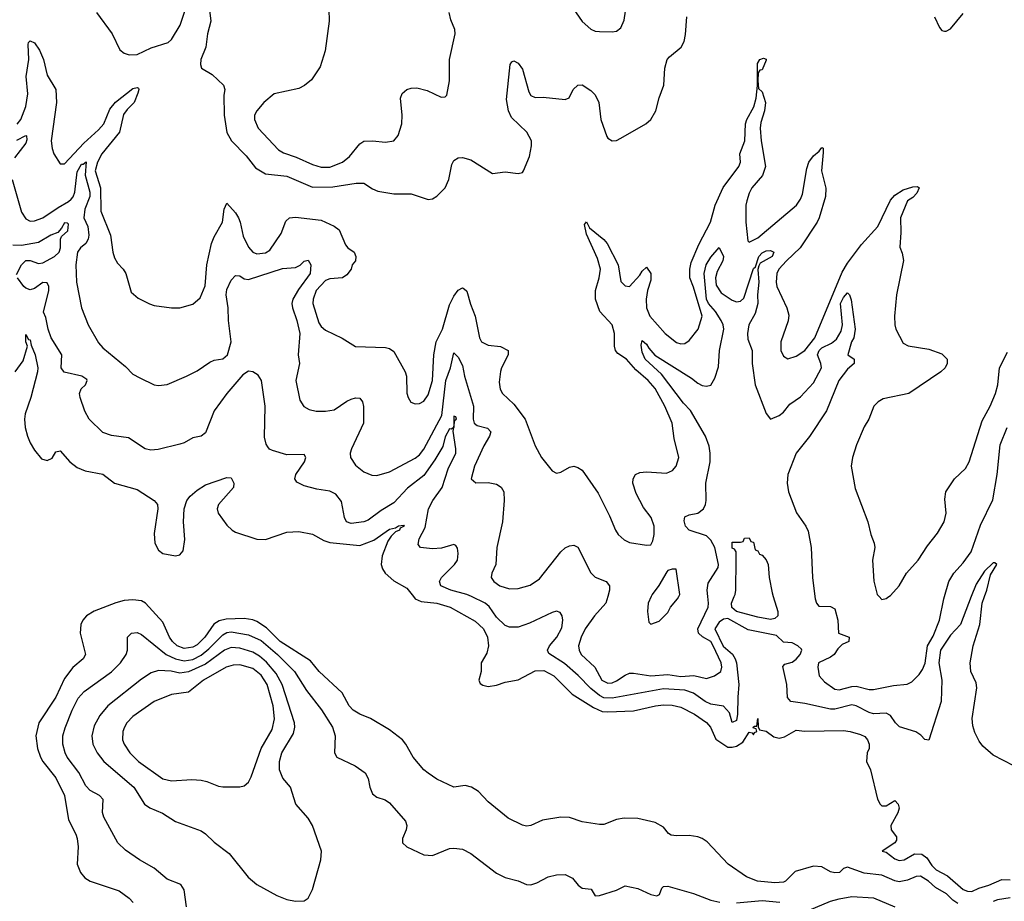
# Model space of a CAD drawing. Header units: inches. Extents: x 1173000 to 1307049, y 522583 to 678455.
# Tile 301 of 617: x 1274101 to 1278702, y 548576 to 552696. Entities that reach past the tile are written whole.
import ezdxf

# ---------------------------------------------------------------- set-up
doc = ezdxf.new("R2010")
doc.units = ezdxf.units.IN
doc.header["$MEASUREMENT"] = 0
doc.layers.add('B2574', color=7, linetype='Continuous')
doc.layers.add('B2575', color=7, linetype='Continuous')

msp = doc.modelspace()

# ---------------------------------------------------------------- linework, layer by layer
at = {"layer": 'B2574', "color": 5}
for points, elevation in [([(1275941, 550000), (1275949.3, 549989.3), (1275977.3, 549977.3), (1276050.4, 549969.6), (1276113.2, 549950), (1276230, 549885.9), (1276268, 549850), (1276287.2, 549810), (1276291.9, 549770), (1276283.9, 549736.1), (1276257.8, 549690), (1276256.9, 549650), (1276246.9, 549610), (1276253.7, 549593.7), (1276265.6, 549585.6), (1276290, 549580.6), (1276330, 549586.2), (1276370, 549600.1), (1276430, 549611.1), (1276510, 549653.9), (1276550, 549654.7), (1276596.8, 549630), (1276683.5, 549543.5), (1276781.8, 549481.8), (1276823.7, 549463.7), (1276850, 549461), (1276970, 549465.8), (1277072.7, 549490), (1277110, 549494), (1277150, 549492.5), (1277190, 549482.7), (1277254.9, 549450), (1277310, 549411.8), (1277329, 549390), (1277353.4, 549333.4), (1277410, 549296.9), (1277430, 549295.8), (1277450, 549300.9), (1277480.5, 549319.5), (1277510, 549366), (1277523.6, 549363.6), (1277530, 549354), (1277535.3, 549364.7), (1277546, 549370), (1277542, 549382), (1277530, 549386), (1277529.2, 549389.2), (1277534, 549394), (1277546, 549394), (1277550, 549430.8), (1277551.3, 549391.3), (1277558, 549378), (1277590, 549371), (1277625.5, 549345.5), (1277650, 549339.1), (1277675.6, 549344.4), (1277730, 549376.3), (1277770.5, 549370.5), (1277950, 549373.7), (1277982, 549370), (1278030, 549356.3), (1278050, 549346), (1278062.8, 549330), (1278070.6, 549310), (1278070.5, 549289.5), (1278061, 549270), (1278058, 549230), (1278076, 549190), (1278110, 549054), (1278122, 549030), (1278130, 549022), (1278150, 549022.8), (1278190, 549047.7), (1278205.5, 549030), (1278210, 549012), (1278204, 548990), (1278172.4, 548930), (1278173.4, 548910), (1278197.6, 548877.6), (1278197.6, 548862.4), (1278190.4, 548849.6), (1278131.3, 548810), (1278150, 548805.7), (1278190, 548774), (1278210, 548766.9), (1278234, 548770), (1278282, 548798), (1278316.2, 548796.2), (1278339.4, 548779.4), (1278363.2, 548743.2), (1278383.1, 548723.1), (1278435.9, 548695.9), (1278510, 548631.4), (1278530, 548623.9), (1278550, 548621.5), (1278582.2, 548637.8), (1278630, 548651.3), (1278690, 548677.3), (1278730, 548676.2)], 720), ([(1278547.1, 550000), (1278496.5, 549870), (1278450, 549819.2), (1278403.6, 549750), (1278395.9, 549690), (1278409.6, 549610), (1278406.5, 549510), (1278350, 549329.1), (1278330, 549331.6), (1278312.6, 549352.6), (1278288.2, 549368.2), (1278212.2, 549392.2), (1278193.3, 549410), (1278170, 549445), (1278150, 549456.1), (1278090, 549452.3), (1278070, 549458), (1278010, 549490.1), (1277990, 549494.4), (1277910, 549474.6), (1277890, 549474.7), (1277770, 549500.7), (1277704.2, 549510), (1277689.1, 549529.1), (1277685.2, 549590), (1277667.2, 549672.8), (1277675.8, 549684.2), (1277710, 549693.6), (1277730, 549707.3), (1277748.8, 549730), (1277756.6, 549750), (1277754.2, 549754.2), (1277737.6, 549770), (1277710, 549784.6), (1277670, 549786.7), (1277637.9, 549817.9), (1277504.8, 549844.8), (1277410, 549898), (1277390, 549894.8), (1277370, 549881), (1277349.5, 549850), (1277388.6, 549768.6), (1277431.2, 549731.2), (1277444.9, 549710), (1277450.2, 549690), (1277462.3, 549590), (1277456.3, 549530), (1277455.6, 549450), (1277450, 549421.8), (1277430, 549412.4), (1277417.4, 549457.4), (1277390, 549488.8), (1277330, 549497.2), (1277304.5, 549510), (1277249.5, 549549.5), (1277210, 549562.7), (1277110, 549568.7), (1276870, 549526), (1276830, 549527.5), (1276810, 549538), (1276770, 549570), (1276711.5, 549631.5), (1276647.2, 549687.2), (1276574.4, 549734.4), (1276567.9, 549750), (1276577, 549770), (1276611.8, 549810), (1276634.3, 549854.3), (1276639.3, 549890), (1276635.5, 549910), (1276626, 549926), (1276610, 549932.2), (1276590, 549925.7), (1276484.2, 549875.8), (1276430, 549857.2), (1276390, 549856.6), (1276370, 549864.8), (1276330, 549904.1), (1276294.6, 549954.6), (1276276.3, 549970), (1276212.5, 550000)], 740), ([(1276848.8, 550000), (1276840.2, 549970), (1276787, 549910), (1276743.7, 549850), (1276725, 549810), (1276713, 549770), (1276715, 549750), (1276725.5, 549730), (1276789, 549670), (1276821.9, 549610), (1276850, 549596.1), (1276870, 549597.6), (1276890, 549605.9), (1276930, 549633.3), (1276950, 549641.6), (1276970, 549642.6), (1277050.5, 549630.5), (1277130, 549635.5), (1277190, 549627), (1277250.9, 549630.9), (1277310, 549617.7), (1277347.6, 549630), (1277377.4, 549650), (1277381.4, 549670), (1277378.4, 549690), (1277341.7, 549770), (1277330, 549790.9), (1277292.5, 549812.5), (1277273.2, 549830), (1277269.9, 549850), (1277317.9, 549950), (1277319.9, 549970), (1277316.4, 550000)], 760), ([(1277051.7, 550000), (1277038, 549970), (1277034.8, 549930), (1277041, 549881), (1277050, 549872), (1277090, 549886), (1277130, 549926), (1277142, 549950), (1277175.6, 549990), (1277180.6, 550000)], 780), ([(1277622.3, 550000), (1277643.1, 549930), (1277643.7, 549910), (1277630, 549897.4), (1277610, 549893.7), (1277550, 549903.7), (1277450, 549930.8), (1277428.8, 549948.8), (1277426.5, 549970), (1277439.4, 550000)], 740), ([(1277816.7, 550000), (1277818, 549990), (1277824.4, 549970), (1277836.1, 549956.1), (1277890, 549954.1), (1277910, 549943.2), (1277923.9, 549890), (1277928, 549830), (1277976.3, 549810), (1277975, 549790), (1277943.8, 549776.2), (1277923.8, 549756.3), (1277907.7, 549730), (1277890, 549716.7), (1277833.8, 549690), (1277830.2, 549669.8), (1277836.9, 549630), (1277861.3, 549601.3), (1277910, 549567.9), (1277930, 549564.7), (1277990, 549580.3), (1278010, 549580.8), (1278070, 549565.3), (1278090, 549565.3), (1278184.7, 549584.7), (1278248.6, 549591.4), (1278270, 549602.4), (1278303.7, 549636.3), (1278320.2, 549659.8), (1278331.5, 549688.5), (1278343.8, 549770), (1278370, 549815.8), (1278399.9, 549890), (1278418.7, 549990), (1278421.8, 550000)], 760), ([(1278117.3, 550000), (1278130, 549986.8), (1278150, 549991), (1278162, 550000)], 780), ([(1278746.8, 549210), (1278650, 549259.7), (1278601.4, 549301.4), (1278584.2, 549324.2), (1278564.8, 549364.8), (1278555.6, 549395.6), (1278552, 549430), (1278573.3, 549573.3), (1278570, 549596.4), (1278545.5, 549650), (1278542.8, 549690), (1278555.8, 549770), (1278588.1, 549870), (1278598, 549970), (1278609.1, 550000)], 740), ([(1278485.2, 548565.2), (1278461.6, 548581.6), (1278431.7, 548611.7), (1278381.1, 548641.1), (1278348, 548670), (1278310, 548693.6), (1278290, 548692.5), (1278250, 548675.2), (1278210, 548667.3), (1278190, 548671.3), (1278130, 548698.7), (1278046.9, 548706.9), (1277970, 548736.2), (1277951.3, 548730), (1277932, 548710), (1277910, 548709.3), (1277890, 548714), (1277850, 548737.2), (1277810, 548740.9), (1277725.3, 548714.7), (1277679.1, 548670), (1277670, 548666), (1277630, 548662.7), (1277549, 548670), (1277497.2, 548690), (1277412.3, 548750), (1277313.8, 548853.8), (1277290, 548869.7), (1277270, 548878), (1277230, 548884.4), (1277170, 548882.4), (1277145.8, 548885.8), (1277132.3, 548892.3), (1277110, 548922), (1277070, 548944), (1276990, 548963.7), (1276925.4, 548965.4), (1276890, 548958), (1276830, 548935.2), (1276810, 548934.5), (1276730, 548947.4), (1276670, 548967.9), (1276630, 548968.9), (1276544.6, 548955.4), (1276490, 548929.7), (1276470, 548927.4), (1276450, 548931.2), (1276384.4, 548964.4), (1276290, 549040.5), (1276245.6, 549090), (1276211.8, 549110), (1276183.2, 549116.8), (1276130, 549109.4), (1276050, 549146.2), (1276010, 549174.4), (1275989.9, 549189.9), (1275939.8, 549250), (1275906, 549310), (1275889.8, 549330), (1275830, 549377.5), (1275741, 549430), (1275690, 549451.1), (1275659, 549470), (1275640.5, 549490), (1275607.5, 549550), (1275499.9, 549650), (1275460.2, 549700.2), (1275319, 549790), (1275254.3, 549854.3), (1275210, 549884.2), (1275190, 549892.1), (1275150, 549897.4), (1275066, 549894), (1275032.9, 549887.1), (1275009.2, 549870.8), (1274966.5, 549810), (1274930, 549775.3), (1274910, 549764), (1274870, 549758.1), (1274837.5, 549770), (1274814.8, 549790), (1274801.4, 549810), (1274770, 549880.5), (1274690, 549969.2), (1274670, 549979.6), (1274630, 549984.9), (1274590, 549981.7), (1274550, 549970.5), (1274450, 549932.8), (1274413.7, 549910), (1274396.1, 549890), (1274386.4, 549870), (1274383.5, 549830), (1274409.1, 549730), (1274398, 549710), (1274350, 549668.9), (1274310, 549616.8), (1274271, 549530), (1274190.1, 549410), (1274176.4, 549350), (1274184.7, 549290), (1274198.6, 549250), (1274210, 549229.3), (1274270, 549153.4), (1274310.7, 549070), (1274330, 548956.3), (1274364.2, 548890), (1274370.2, 548870), (1274374.2, 548830), (1274370.2, 548750), (1274385.8, 548710), (1274405.5, 548685.5), (1274430, 548670.2), (1274565.5, 548625.5), (1274612.4, 548590), (1274631.4, 548570)], 720), ([(1274881.1, 548550), (1274870.2, 548630.2), (1274854.6, 548654.6), (1274790, 548679), (1274730, 548731.7), (1274660.5, 548770), (1274595.3, 548815.3), (1274559.5, 548850), (1274494.5, 548970), (1274488.3, 548991.7), (1274492, 549052), (1274474, 549070), (1274430, 549094.2), (1274410, 549116.1), (1274377.9, 549177.9), (1274323.4, 549250), (1274313.2, 549270), (1274302.5, 549310), (1274303.7, 549350), (1274313.4, 549386.6), (1274346.3, 549470), (1274375.3, 549524.7), (1274402.9, 549557.1), (1274530, 549648.4), (1274572.6, 549690), (1274598.9, 549730), (1274604.5, 549750), (1274605.7, 549810), (1274624, 549830), (1274650, 549832), (1274670, 549823.5), (1274785.4, 549730), (1274829.7, 549709.7), (1274870, 549699.6), (1274910, 549706.9), (1274950, 549726.9), (1274984.7, 549755.3), (1275050, 549821.8), (1275070, 549832.1), (1275090, 549835.1), (1275170, 549821.1), (1275230, 549794.8), (1275306.3, 549730), (1275385.6, 549650), (1275441.3, 549561.3), (1275511.5, 549471.5), (1275562.8, 549390), (1275575.8, 549350), (1275572.8, 549270), (1275583.6, 549250), (1275669.5, 549210), (1275715.9, 549175.9), (1275729.7, 549150), (1275736.8, 549110), (1275750, 549078.4), (1275770, 549063), (1275809.7, 549049.7), (1275830, 549036.2), (1275903.6, 548950), (1275909.6, 548929.6), (1275906.6, 548910), (1275889.7, 548870), (1275889.7, 548849.7), (1275910.9, 548830.9), (1275990, 548792.8), (1276030.2, 548789.8), (1276110, 548822.2), (1276130, 548824.7), (1276170, 548820.4), (1276210, 548799.7), (1276330, 548707.4), (1276370, 548687.4), (1276430, 548672.1), (1276470, 548654.6), (1276490, 548653.2), (1276517.9, 548662.1), (1276570, 548689.7), (1276610, 548699.7), (1276650, 548701.7), (1276684.7, 548684.7), (1276711.1, 548651.1), (1276730, 548637.6), (1276772.2, 548632.2), (1276790, 548602), (1276810, 548603.5), (1276890, 548628.7), (1276930, 548648.2), (1276990, 548635.2), (1277050, 548607.9), (1277078.3, 548601.7), (1277091.6, 548608.4), (1277101.8, 548638.2), (1277110, 548646), (1277130, 548647.6), (1277250, 548613.3), (1277330, 548581.7), (1277372.1, 548572.1)], 740), ([(1277450, 548568.4), (1277570, 548580.5), (1277652.8, 548572.8)], 740), ([(1277790, 548534.5), (1277890, 548576.1), (1277930, 548588.1), (1277990, 548598.1), (1278090, 548592.4), (1278190, 548550.4)], 740), ([(1278730, 548592.2), (1278670, 548583.4), (1278650, 548575)], 720)]:
    msp.add_lwpolyline(points, dxfattribs=dict(at, elevation=elevation))
for points, elevation in [([(1275090, 549762.9), (1275058.9, 549750), (1274970, 549685), (1274890, 549648.5), (1274850, 549643), (1274808.7, 549651.3), (1274750, 549654.9), (1274715.9, 549644.1), (1274670, 549615), (1274513.5, 549490), (1274475.8, 549444.2), (1274450, 549396.3), (1274438.4, 549350), (1274442.5, 549310), (1274462.7, 549270), (1274495, 549230), (1274635.2, 549110), (1274685.3, 549030), (1274710, 549012.3), (1274768.5, 548988.5), (1274830, 548948.9), (1274950, 548905.3), (1274970, 548892.2), (1275010, 548851.8), (1275079.5, 548799.5), (1275169.1, 548689.1), (1275210, 548654.4), (1275303.4, 548603.4), (1275350, 548584.9), (1275390, 548577.1), (1275430, 548578.8), (1275450, 548591), (1275470, 548631), (1275508.7, 548770), (1275511, 548810), (1275469.7, 548930), (1275450, 548965.1), (1275392, 549030), (1275367.3, 549110), (1275331.4, 549151.4), (1275315, 549190), (1275315.6, 549230), (1275326.9, 549270), (1275380, 549360), (1275386.5, 549390), (1275385, 549410), (1275328, 549590), (1275300.1, 549640.1), (1275254.4, 549694.4), (1275222.1, 549722.1), (1275190, 549740.5), (1275130, 549758.7)], 760), ([(1275130, 549681.7), (1275099.6, 549680.4), (1275065.4, 549670), (1274959.5, 549610), (1274890, 549553.4), (1274810, 549543), (1274730, 549510.5), (1274630, 549439.5), (1274602.7, 549410), (1274590.8, 549390), (1274583, 549370), (1274582.5, 549330), (1274590.1, 549310), (1274615.9, 549270), (1274656.3, 549230), (1274770, 549149), (1274810, 549138.7), (1274905, 549145), (1274950, 549142.5), (1274976.4, 549136.4), (1275030, 549113.8), (1275050, 549111.8), (1275130, 549111.2), (1275150, 549116.1), (1275170, 549133.1), (1275182.5, 549157.5), (1275229.5, 549290), (1275280.7, 549379.3), (1275291.3, 549428.7), (1275286.3, 549490), (1275257.2, 549590), (1275230, 549632.7), (1275190, 549664.7)], 780)]:
    msp.add_lwpolyline(points, close=True, dxfattribs=dict(at, elevation=elevation))
at = {"layer": 'B2575', "color": 5}
for points, elevation in [([(1276670, 552773.4), (1276730, 552688.2), (1276770, 552652.4), (1276790, 552643.1), (1276810, 552640.4), (1276870, 552639.3), (1276890, 552643), (1276910, 552658.8), (1276925.3, 552694.7), (1276939.7, 552790)], 840), ([(1274460.2, 552730), (1274533.8, 552630), (1274570, 552554.9), (1274590, 552539.6), (1274612.2, 552532.2), (1274650, 552533.8), (1274716, 552564), (1274795, 552590), (1274810, 552604.4), (1274851.4, 552670), (1274878.3, 552750)], 820), ([(1274986.6, 552753.4), (1274994.4, 552690), (1274978.3, 552630), (1274971.4, 552568.6), (1274948.1, 552510), (1274946.6, 552486.6), (1274950.8, 552470), (1275000.3, 552440.3), (1275053.4, 552390), (1275059.5, 552370), (1275055.8, 552344.2), (1275056.3, 552250), (1275070, 552168.9), (1275091.6, 552130), (1275159.7, 552059.7), (1275203.9, 552003.9), (1275250, 551975.7), (1275350, 551965.4), (1275470, 551914.2), (1275565.1, 551914.9), (1275673, 551933), (1275710, 551932.9), (1275750, 551906), (1275775.3, 551895.3), (1275850, 551882.2), (1275930, 551881.8), (1276010, 551855.8), (1276030, 551859.5), (1276050, 551872), (1276089.6, 551910), (1276106.6, 551950), (1276120.3, 552019.7), (1276130, 552038), (1276149.8, 552050.2), (1276170, 552051.5), (1276210, 552040.8), (1276310, 551978), (1276370, 551984.9), (1276430, 551977.3), (1276450, 551982.8), (1276456, 551990), (1276483, 552057), (1276493.5, 552106.5), (1276493, 552130), (1276471.2, 552170), (1276399, 552239), (1276384.7, 552270), (1276376, 552324), (1276393, 552487), (1276400.4, 552499.6), (1276410, 552504.4), (1276430, 552493.1), (1276450, 552464.4), (1276479.8, 552359.8), (1276490, 552341.3), (1276510, 552332.2), (1276546.6, 552333.4), (1276650, 552322.6), (1276668.3, 552331.7), (1276688.2, 552370), (1276710, 552390.3), (1276730, 552391.6), (1276770, 552366), (1276790, 552345.3), (1276807.2, 552310), (1276816.5, 552230), (1276844.9, 552150), (1276850, 552142), (1276870, 552130.4), (1276890, 552132.4), (1276910, 552142.4), (1277027, 552210), (1277050.7, 552229.3), (1277074, 552270), (1277088.9, 552331.1), (1277110.8, 552390), (1277116.4, 552470), (1277126.6, 552510), (1277136.9, 552523.1), (1277192.7, 552567.3), (1277205.4, 552594.6), (1277212.6, 552627.4), (1277219.1, 552710)], 820), ([(1275545.5, 552745.5), (1275547.1, 552690), (1275528.4, 552550), (1275504.6, 552475.4), (1275464.7, 552415.3), (1275431.7, 552388.3), (1275405.2, 552374.8), (1275290, 552349.7), (1275242.6, 552310), (1275208.8, 552270), (1275198, 552250), (1275198.3, 552230), (1275215.8, 552190), (1275310, 552088.6), (1275334.3, 552074.3), (1275393.7, 552053.7), (1275470, 552018.9), (1275510, 552007.1), (1275550, 552007.1), (1275609.9, 552030.1), (1275643.1, 552056.9), (1275690, 552116), (1275710, 552127.8), (1275750, 552130.3), (1275810, 552124.2), (1275850, 552130.6), (1275870, 552154.8), (1275886.3, 552210), (1275888.3, 552250), (1275880.5, 552330), (1275888.7, 552351.3), (1275909.8, 552370.2), (1275930, 552376.5), (1275957.2, 552377.2), (1276005.1, 552365.1), (1276070, 552334), (1276090, 552336), (1276096.6, 552343.4), (1276109.5, 552410), (1276109.6, 552510), (1276135.6, 552630), (1276135.1, 552650), (1276115.5, 552695.5), (1276108.3, 552730)], 840), ([(1278375.8, 552710), (1278399.3, 552659.3), (1278410, 552646), (1278422.5, 552642.5), (1278430, 552642), (1278450, 552653.4), (1278510, 552724.4)], 820), ([(1274090, 552207.8), (1274106.5, 552230), (1274129.9, 552290), (1274140.1, 552350), (1274131.8, 552430), (1274144, 552510), (1274140.3, 552579.7), (1274142.2, 552590), (1274150, 552597.1), (1274170, 552588.7), (1274194.2, 552554.2), (1274212, 552510), (1274230, 552436.4), (1274270.2, 552370), (1274272.7, 552310), (1274248.9, 552130), (1274253.5, 552093.5), (1274261.5, 552070), (1274290, 552022.4), (1274310, 552022.3), (1274401, 552119), (1274470, 552180.8), (1274494.3, 552210), (1274522.1, 552277.9), (1274549.4, 552310.6), (1274630, 552374.4), (1274650, 552379.3), (1274655.8, 552375.8), (1274658.4, 552370), (1274653.6, 552353.6), (1274636.6, 552310), (1274603.3, 552276.7), (1274586.9, 552253.1), (1274567.9, 552170), (1274485.9, 552070), (1274464.5, 552030), (1274453.6, 551990), (1274478.9, 551910), (1274480.8, 551800.8), (1274526, 551690), (1274536.2, 551610), (1274543.8, 551583.8), (1274558.2, 551558.2), (1274585.3, 551530), (1274597.4, 551510), (1274622.4, 551422.4), (1274655.2, 551395.2), (1274708.1, 551368.1), (1274730, 551361.1), (1274810, 551350.3), (1274850, 551350.3), (1274910, 551367), (1274944, 551396), (1274967.9, 551452.1), (1274976.1, 551550), (1274998, 551650), (1275010, 551681.1), (1275048.9, 551750), (1275056.2, 551810), (1275070, 551839.3), (1275110, 551793.4), (1275123.7, 551770), (1275131.9, 551750), (1275144.9, 551684.9), (1275170, 551632.6), (1275190, 551609.5), (1275210, 551601.9), (1275250, 551606.6), (1275270, 551619), (1275323.4, 551696.6), (1275345.6, 551754.4), (1275362.6, 551770), (1275390, 551773.7), (1275510, 551759.5), (1275571, 551731), (1275594.4, 551714.4), (1275623.9, 551643.9), (1275635, 551630), (1275663.5, 551610), (1275671.7, 551590), (1275670.6, 551569.4), (1275655.5, 551550), (1275650, 551529.6), (1275630, 551503.1), (1275610, 551489.1), (1275550, 551485.2), (1275530, 551477.6), (1275486.5, 551430), (1275472.2, 551390), (1275471.6, 551370), (1275499, 551279), (1275510, 551262), (1275530, 551244.7), (1275607.4, 551207.4), (1275670, 551168.9), (1275810, 551164.2), (1275830, 551160.2), (1275850, 551146.3), (1275903.2, 551050), (1275909, 551030), (1275910.4, 550950.4), (1275916.3, 550930), (1275928.9, 550908.9), (1275950, 550900.5), (1275970, 550902.4), (1275990, 550913), (1276010, 550943.8), (1276030, 551010.8), (1276035.8, 551130), (1276047, 551190), (1276076.2, 551250), (1276110, 551363.8), (1276130, 551404.4), (1276150, 551431.8), (1276170, 551442.6), (1276178, 551438), (1276190, 551428), (1276207, 551367), (1276230.2, 551310), (1276249.3, 551210), (1276259.6, 551190), (1276290, 551175.4), (1276348.2, 551168.2), (1276383, 551150), (1276383.7, 551130), (1276352.8, 551070), (1276348.3, 551051.7), (1276342.2, 551002.2), (1276346.3, 550970), (1276357, 550950), (1276410, 550899.6), (1276463.6, 550830), (1276510, 550704), (1276539.5, 550650), (1276590, 550587.7), (1276610, 550577.1), (1276630, 550582.4), (1276670, 550604.9), (1276690, 550609), (1276710, 550604), (1276730, 550590.3), (1276804, 550484), (1276858, 550378), (1276885.3, 550310), (1276898.4, 550290), (1276925.9, 550265.9), (1276950, 550253.7), (1277030, 550240.5), (1277050, 550242.8), (1277059.3, 550260.7), (1277066, 550290), (1277066.6, 550330), (1277052.1, 550370), (1277016.7, 550416.7), (1276981.8, 550481.8), (1276966.6, 550530), (1276967.9, 550550), (1276979.1, 550570), (1276999.3, 550580.7), (1277030, 550583.8), (1277123.3, 550576.7), (1277151.2, 550588.8), (1277169.4, 550610), (1277180.7, 550650), (1277159.2, 550739.2), (1277150.8, 550810), (1277115.4, 550890), (1277070, 550972.2), (1277037.5, 551010), (1276980.6, 551060.6), (1276937.2, 551110), (1276896.8, 551136.8), (1276885.6, 551150), (1276881.1, 551170), (1276880.2, 551230), (1276869.8, 551270), (1276812.7, 551332.7), (1276792.2, 551390), (1276792.1, 551430), (1276809.5, 551490), (1276814.6, 551530), (1276800.6, 551580.6), (1276750, 551694), (1276741.1, 551738.9), (1276750, 551751.3), (1276763.7, 551723.7), (1276830, 551669), (1276845.6, 551650), (1276898, 551550), (1276910, 551472.9), (1276930, 551452.5), (1276950.4, 551449.6), (1276998.4, 551501.6), (1277010, 551521.6), (1277030, 551539.1), (1277051.1, 551510), (1277050, 551479), (1277035.1, 551430), (1277028.8, 551390), (1277030.2, 551350), (1277045.4, 551310), (1277116.9, 551230), (1277170, 551187.5), (1277190, 551180.7), (1277210, 551183.5), (1277230, 551196.2), (1277272, 551250), (1277289.9, 551310), (1277250, 551446.4), (1277233.1, 551490), (1277232.1, 551530), (1277238.1, 551561.9), (1277274.5, 551645.5), (1277329.9, 551750), (1277350.3, 551829.7), (1277388.2, 551911.8), (1277460.9, 552010), (1277469.3, 552030), (1277466.7, 552070), (1277489.4, 552130), (1277492.2, 552210), (1277498.6, 552230), (1277531.5, 552288.5), (1277541.8, 552330), (1277548.9, 552388.9), (1277549.1, 552490.9), (1277560.3, 552510), (1277576.9, 552516.9), (1277590, 552512.4), (1277590, 552507.3), (1277570, 552462.2), (1277560.2, 552459.8), (1277551.8, 552448.2), (1277550.1, 552410), (1277553.9, 552373.9), (1277570, 552359.6), (1277585.6, 552310), (1277581.1, 552270), (1277564, 552216), (1277561.8, 552190), (1277565.3, 552130), (1277585.6, 552010), (1277572.1, 551967.9), (1277522.6, 551910), (1277510, 551886), (1277499.1, 551850), (1277494.9, 551830), (1277493.7, 551750), (1277503.1, 551663.1), (1277510, 551657), (1277550, 551676.6), (1277731.4, 551830), (1277750, 551856.9), (1277758.8, 551881.2), (1277779.1, 552000.9), (1277789.3, 552030), (1277810, 552059.8), (1277837.5, 552082.5), (1277850, 552099.5), (1277855.1, 552095.1), (1277856, 552076), (1277847.8, 551990), (1277868.4, 551908.4), (1277866.9, 551870), (1277837.3, 551770), (1277827, 551750), (1277748.5, 551630), (1277684.6, 551570), (1277648.9, 551530), (1277639.4, 551510), (1277636, 551470), (1277639.8, 551450), (1277686.5, 551350), (1277694.6, 551314.6), (1277691.6, 551288.4), (1277657.3, 551190), (1277657.4, 551150), (1277670, 551123), (1277690, 551112), (1277730, 551124.2), (1277770, 551150.2), (1277816.1, 551210), (1277943.6, 551516.4), (1277970, 551559), (1278035, 551645), (1278110.7, 551729.3), (1278170, 551853.3), (1278190, 551876.5), (1278230, 551900.4), (1278275.1, 551915.1), (1278296.6, 551916.6), (1278304.6, 551910), (1278294, 551886), (1278274.1, 551865.9), (1278249.6, 551850), (1278217.4, 551770), (1278218.6, 551701.4), (1278213.4, 551633.4), (1278224.7, 551604.7), (1278230.4, 551570.4), (1278198.6, 551410), (1278188.7, 551310), (1278190.4, 551270.4), (1278195.5, 551250), (1278230, 551184.9), (1278252.2, 551172.2), (1278350, 551156.5), (1278410, 551134), (1278435.5, 551110), (1278434.9, 551090), (1278425.5, 551070), (1278405.5, 551050), (1278255.5, 550950), (1278135.8, 550924.2), (1278113, 550910), (1278093, 550890), (1278068.4, 550830), (1278047, 550793), (1278011.8, 550710), (1277993.4, 550650), (1277986.3, 550610), (1278004.8, 550504.8), (1278064.6, 550350), (1278078, 550290), (1278094.4, 550250), (1278096.4, 550230), (1278086, 550170), (1278092.8, 550072.8), (1278107.7, 550010), (1278117.3, 550000)], 780), ([(1274087.5, 552132.5), (1274130, 552155.5), (1274133.3, 552153.3), (1274135.4, 552135.4), (1274130, 552119.4), (1274076.8, 552050)], 760), ([(1274066.9, 551950), (1274110, 551797.3), (1274130, 551764.9), (1274150, 551754), (1274170, 551756), (1274210, 551770.2), (1274280.8, 551819.2), (1274330, 551846.6), (1274341.8, 551858.2), (1274351.2, 551868.8), (1274358.7, 551890), (1274370, 551984.7), (1274390, 552020.4), (1274398.7, 552021.3), (1274412, 552032), (1274407.1, 551970), (1274429.3, 551890), (1274429.2, 551870), (1274406.3, 551810), (1274401.1, 551770), (1274420.4, 551730), (1274424.5, 551690), (1274421.7, 551670), (1274410.6, 551650), (1274385.3, 551630), (1274371.4, 551610), (1274363.8, 551550), (1274366.7, 551470), (1274390.2, 551350.2), (1274422, 551270), (1274470, 551186.4), (1274490, 551162.4), (1274596.1, 551076.1), (1274630, 551039.1), (1274662, 551022), (1274730, 550990.4), (1274750, 550987.2), (1274790, 550991.7), (1274880.9, 551030), (1274930, 551055.6), (1274990, 551095.8), (1275010, 551104.7), (1275050, 551111.3), (1275071.9, 551130), (1275088.8, 551190), (1275076.5, 551290), (1275076.2, 551350), (1275066.8, 551410), (1275070, 551435.3), (1275090, 551478.3), (1275110, 551501.3), (1275130, 551499.5), (1275150, 551485.7), (1275170, 551482.8), (1275330, 551533.1), (1275390, 551537.4), (1275411.7, 551548.3), (1275430, 551567.8), (1275450, 551572.3), (1275462, 551550), (1275458.2, 551510), (1275404.5, 551435.5), (1275378.1, 551390), (1275373.3, 551370), (1275375.4, 551350), (1275396.6, 551290), (1275409.6, 551230), (1275402, 551130), (1275409.2, 551090), (1275391.4, 551010), (1275410, 550918.8), (1275429.2, 550889.2), (1275454, 550874), (1275486.9, 550866.9), (1275530, 550866), (1275570, 550872.8), (1275630, 550914), (1275650, 550922.8), (1275670, 550928.8), (1275690, 550928.2), (1275703.7, 550910), (1275708.3, 550888.3), (1275708.4, 550810), (1275652.2, 550690), (1275645.8, 550670), (1275646.5, 550650), (1275670, 550613.7), (1275710, 550582.8), (1275747.5, 550567.5), (1275770, 550566), (1275830, 550583.8), (1275950, 550646.6), (1275970, 550662.3), (1275990, 550688.4), (1276073.1, 550846.9), (1276092.1, 551010), (1276113.8, 551070), (1276130, 551139.5), (1276150, 551119.6), (1276170, 551079.5), (1276179.1, 551030), (1276222.1, 550890), (1276220.1, 550830), (1276224.7, 550810), (1276239, 550799), (1276287.5, 550787.5), (1276302, 550770), (1276296.6, 550750), (1276270, 550704.4), (1276227, 550610), (1276210.5, 550550), (1276232.1, 550532.1), (1276290, 550532.8), (1276330, 550524.9), (1276351.8, 550511.8), (1276363.2, 550490), (1276364.7, 550450), (1276357.1, 550350), (1276331.4, 550230), (1276325.4, 550150), (1276306.7, 550110), (1276303.6, 550090), (1276316.5, 550070), (1276344.9, 550050), (1276390, 550036.2), (1276430, 550037.3), (1276486.7, 550053.3), (1276530, 550083.1), (1276630, 550208.8), (1276650, 550227.4), (1276670, 550237.4), (1276690, 550240.3), (1276710, 550230.4), (1276770.7, 550110.7), (1276790, 550091.3), (1276841.6, 550070), (1276857.3, 550050), (1276857.4, 550030), (1276848.8, 550000)], 760), ([(1274085.9, 551505.9), (1274110.1, 551550), (1274130, 551570.8), (1274150, 551571.4), (1274190, 551557.1), (1274210, 551560.6), (1274263.3, 551590), (1274285.9, 551610), (1274292.5, 551630), (1274291.4, 551670), (1274296.5, 551683.5), (1274325.7, 551710), (1274330, 551741), (1274325.5, 551745.5), (1274310, 551747), (1274297.3, 551722.7), (1274278.9, 551701.1), (1274246.6, 551690), (1274190, 551655.2), (1274110, 551640.5), (1274070, 551643.2)], 740), ([(1277316.4, 550000), (1277312.9, 550030), (1277317.7, 550062.3), (1277364.5, 550135.5), (1277366.5, 550150), (1277349.9, 550229.9), (1277330, 550263.9), (1277310, 550284.3), (1277230, 550310.5), (1277211.7, 550330), (1277206, 550354), (1277210, 550373.2), (1277230, 550382.2), (1277270, 550390.1), (1277296.4, 550410), (1277305.6, 550430), (1277309.4, 550450), (1277307.9, 550530), (1277326.9, 550630), (1277328, 550670), (1277323.2, 550703.2), (1277305.9, 550750), (1277235.1, 550870), (1277203.6, 550903.6), (1277100.4, 551040.4), (1277024.2, 551110), (1277010, 551143), (1277004.6, 551175.4), (1277010, 551197.4), (1277030, 551180.2), (1277040.9, 551160.9), (1277069.2, 551129.2), (1277240.5, 551020.5), (1277270, 550996.9), (1277290, 550987.3), (1277310, 550984.2), (1277331.3, 550988.7), (1277350, 551021), (1277366.4, 551073.6), (1277371.7, 551150), (1277390.7, 551250), (1277388, 551270), (1277378.8, 551290), (1277353, 551333), (1277320.2, 551370), (1277310.3, 551390), (1277299.1, 551510), (1277309.5, 551550), (1277330, 551587.1), (1277370, 551631), (1277389.4, 551589.4), (1277387.2, 551570), (1277360.8, 551519.2), (1277351.8, 551490), (1277355.4, 551455.4), (1277379.1, 551419.1), (1277430, 551385), (1277450, 551378), (1277470, 551380.1), (1277485.1, 551394.9), (1277530, 551533.4), (1277539.4, 551540.6), (1277555, 551590), (1277570, 551606.6), (1277590, 551616.7), (1277610, 551617), (1277625.3, 551610), (1277617.7, 551590), (1277561.6, 551558.4), (1277554.8, 551545.2), (1277551, 551529), (1277555.6, 551470), (1277548.4, 551410), (1277550.1, 551369.9), (1277537.3, 551322.7), (1277508.1, 551270), (1277501.3, 551230), (1277503.8, 551203.8), (1277523.4, 551150), (1277523.1, 551090), (1277538.3, 550990), (1277590, 550855.5), (1277610, 550828.9), (1277650, 550846.7), (1277670, 550862.3), (1277700.4, 550899.6), (1277750, 550934), (1277810, 550998.6), (1277847.1, 551070), (1277845.1, 551090), (1277829.5, 551129.5), (1277836.4, 551150), (1277850, 551163), (1277895.1, 551184.9), (1277917.5, 551202.5), (1277939.6, 551240.4), (1277945.8, 551270), (1277936.2, 551370), (1277950, 551397.2), (1277970, 551420.2), (1277978.4, 551410), (1277986.3, 551386.3), (1278005.2, 551250), (1277998.3, 551210), (1277987.5, 551190), (1277970.5, 551130.5), (1278001, 551110), (1278000.5, 551090), (1277970, 551063.1), (1277929.5, 551010), (1277871.5, 550868.5), (1277791.9, 550748.1), (1277730.1, 550670), (1277691.2, 550570), (1277687.1, 550530), (1277693, 550490), (1277731.7, 550391.7), (1277774.6, 550330), (1277785.3, 550305.3), (1277798.9, 550230), (1277805.2, 550090), (1277816.7, 550000)], 760), ([(1276129.4, 550790), (1276117.4, 550782.6), (1276110, 550784.4), (1276090, 550747), (1276077.9, 550702.1), (1276041, 550639), (1275990, 550565.8), (1275913.1, 550506.9), (1275850, 550438.1), (1275790, 550402.9), (1275730, 550357.2), (1275710, 550349.5), (1275650, 550342.3), (1275628.2, 550350), (1275619.7, 550370), (1275604.3, 550444.3), (1275578.3, 550478.3), (1275550, 550492.9), (1275490, 550501.8), (1275430, 550517.8), (1275395.6, 550535.6), (1275387, 550550), (1275391.6, 550570), (1275431.8, 550630), (1275438.5, 550650), (1275430, 550664.4), (1275350, 550662.2), (1275282.6, 550682.6), (1275269.3, 550689.3), (1275260.4, 550700.4), (1275253, 550713), (1275245.9, 550745.9), (1275248.1, 550890), (1275231.6, 551010), (1275215.7, 551035.7), (1275190, 551050.3), (1275170, 551052.9), (1275143.8, 551036.2), (1275068.5, 550950), (1275010, 550869), (1274970, 550764.9), (1274950, 550750.3), (1274910, 550742.8), (1274870, 550718), (1274850, 550711.8), (1274748.3, 550688.3), (1274714.9, 550685.1), (1274687.3, 550690), (1274610, 550741.5), (1274530, 550753.6), (1274490, 550766.5), (1274425.8, 550830), (1274406.1, 550866.1), (1274384.6, 550930), (1274380.2, 550950), (1274389.2, 550970.8), (1274409.3, 550990), (1274417.1, 551010), (1274414.4, 551014.4), (1274392.2, 551030), (1274309.4, 551049.4), (1274295.6, 551070), (1274298.2, 551130), (1274249.1, 551210), (1274233.9, 551250), (1274223.9, 551303.9), (1274212.3, 551330), (1274237.8, 551430), (1274237.1, 551450), (1274230, 551466.7), (1274210, 551467.8), (1274170, 551440.2), (1274150, 551434.2), (1274130, 551441.5), (1274120.9, 551450), (1274091.3, 551490)], 740), ([(1274079.6, 551050), (1274117.6, 551102.4), (1274138, 551170), (1274129.8, 551190.2), (1274130, 551224.7), (1274142, 551202), (1274150, 551200.7), (1274155.3, 551175.3), (1274174.2, 551130), (1274185.8, 551070), (1274184.4, 551050), (1274153.2, 550930), (1274126.2, 550853.8), (1274123.5, 550830), (1274127.7, 550790), (1274138.6, 550750), (1274150, 550719.1), (1274170, 550684.9), (1274203.8, 550643.8), (1274230, 550635.5), (1274252.7, 550647.3), (1274270, 550676), (1274290, 550682), (1274334.9, 550630), (1274370, 550603.8), (1274407.7, 550587.7), (1274490, 550573), (1274544.6, 550530), (1274650, 550500.9), (1274730.4, 550450), (1274746, 550430), (1274747.3, 550410), (1274730, 550295.3), (1274732.3, 550250), (1274750, 550216.9), (1274770, 550200.9), (1274830, 550190.3), (1274850, 550195.8), (1274865.5, 550214.5), (1274873.3, 550266.7), (1274867.1, 550350), (1274869.3, 550410), (1274882.3, 550450), (1274897.6, 550470), (1274930, 550497.9), (1274970, 550523), (1275070, 550556.3), (1275090, 550555.5), (1275101.5, 550530), (1275100.8, 550510), (1275030.2, 550430), (1275023.6, 550410), (1275028.9, 550390), (1275070, 550334), (1275094.4, 550310), (1275110, 550300.8), (1275210, 550267.8), (1275250, 550267.5), (1275350, 550301.9), (1275405.1, 550305.1), (1275470, 550292.2), (1275522.1, 550262.1), (1275550, 550252.5), (1275690, 550239), (1275756.6, 550263.4), (1275830, 550314.7), (1275858, 550322), (1275871.6, 550331.6), (1275894.6, 550334.6), (1275897.1, 550330), (1275879.6, 550320.4), (1275876.5, 550310), (1275857.6, 550302.4), (1275837, 550283), (1275821.1, 550258.9), (1275795.1, 550190), (1275790.9, 550150), (1275796.6, 550130), (1275809.6, 550109.6), (1275850, 550073.5), (1275910, 550039.6), (1275941, 550000)], 720), ([(1278162, 550000), (1278170, 550006), (1278210, 550050.8), (1278244.5, 550110), (1278299.6, 550170), (1278342.5, 550237.5), (1278390, 550297.1), (1278420.4, 550350), (1278430.9, 550390), (1278424.1, 550455.9), (1278428.7, 550490), (1278469.9, 550550.1), (1278521.1, 550598.9), (1278538.4, 550630), (1278598.6, 550821.4), (1278635.5, 550890), (1278661, 550950), (1278672.4, 550990), (1278679, 551070), (1278717.4, 551142.6)], 780), ([(1276212.5, 550000), (1276190, 550010.6), (1276116.5, 550030), (1276069.1, 550050), (1276063.2, 550070), (1276072.6, 550090), (1276133.7, 550150), (1276146.5, 550170), (1276150, 550202), (1276147.1, 550227.1), (1276139.2, 550239.2), (1276130, 550243.8), (1276072.9, 550227.1), (1276030, 550223.5), (1275974.8, 550230), (1275963.4, 550243.4), (1275968.6, 550270), (1275996.4, 550323.6), (1276011.5, 550410), (1276031, 550450), (1276074.8, 550510), (1276103.4, 550596.6), (1276138.5, 550670), (1276139.4, 550690), (1276126.8, 550773.2), (1276129.4, 550790)], 740), ([(1276129.4, 550790), (1276129.7, 550792.6)], 740), ([(1276129.7, 550792.6), (1276129.7, 550790.3), (1276129.4, 550790)], 740), ([(1278421.8, 550000), (1278443.2, 550070), (1278466.8, 550110), (1278510, 550157.6), (1278546.8, 550210), (1278590, 550334), (1278648.4, 550451.6), (1278667.9, 550570), (1278682.2, 550710), (1278715.8, 550790)], 760), ([(1277439.4, 550000), (1277443.7, 550010), (1277447.4, 550030), (1277449.7, 550169.7), (1277448.7, 550208.7), (1277442, 550222), (1277430, 550226), (1277430, 550254), (1277470, 550254), (1277482, 550258), (1277487.3, 550272.7), (1277510, 550274), (1277518, 550258), (1277530, 550254), (1277538, 550218), (1277550, 550214), (1277558, 550198), (1277570, 550194), (1277590, 550172), (1277598, 550150), (1277602.8, 550090), (1277617.2, 550017.2), (1277622.3, 550000)], 740), ([(1278609.1, 550000), (1278620.2, 550030), (1278637.5, 550102.5), (1278666.8, 550150), (1278658.4, 550158.4), (1278650, 550158.4), (1278610, 550118.7), (1278570, 550058.9), (1278547.1, 550000)], 740), ([(1277180.6, 550000), (1277185.6, 550010), (1277168, 550128), (1277150, 550128.7), (1277130, 550122), (1277124.5, 550115.5), (1277087.5, 550052.5), (1277056.3, 550010), (1277051.7, 550000)], 780)]:
    msp.add_lwpolyline(points, dxfattribs=dict(at, elevation=elevation))
at = {"layer": 'B2575', "color": 5, "elevation": 740}
msp.add_lwpolyline([(1276129.7, 550792.6), (1276134.7, 550825.3), (1276142.8, 550830), (1276139.8, 550839.8), (1276130, 550842.8)], close=True, dxfattribs=at)

doc.saveas('drawing.dxf')
